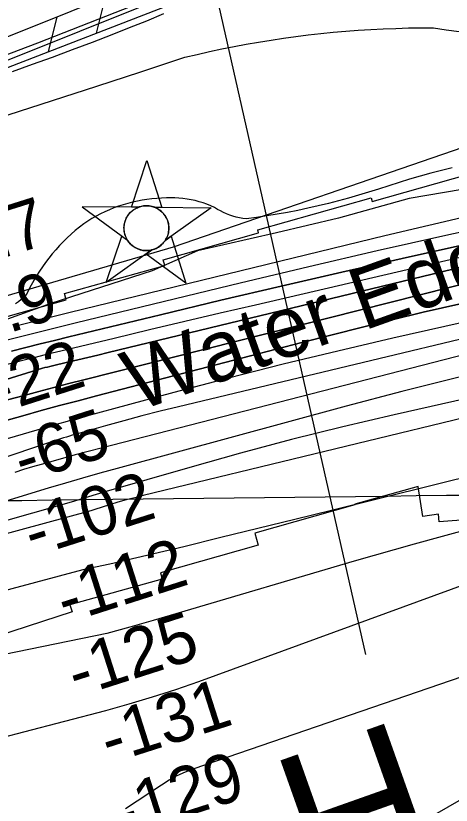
# Model space of a CAD drawing. Extents: x 3683402 to 3721514, y 487807 to 513565.
# Drawn here: x 3713089 to 3713681, y 505223 to 506298 of the extents above; entities that cross this region are included whole.
import ezdxf

# ---------------------------------------------------------------- set-up
doc = ezdxf.new("R2010")
doc.units = 0
for name, color, linetype in [('V-CHAN-NAID', 7, 'Continuous'), ('V-FLOD-BASE', 7, 'Continuous'), ('V-GRID-MAJR', 7, 'Continuous'), ('V-LEVE-TOET', 7, 'Continuous'), ('V-RIVR-EDGE', 7, 'Continuous'), ('V-RIVR-IDEN', 7, 'Continuous'), ('V-RIVR-RANG', 7, 'Continuous'), ('V-RRAP-FSHR', 7, 'Continuous'), ('V-RRAP-RVMT', 7, 'Continuous'), ('V-SITE-VEGE', 7, 'Continuous'), ('V-SURV-LINE', 7, 'Continuous'), ('V-TOPO-DPTH', 7, 'Continuous'), ('V-TOPO-MAJR', 7, 'Continuous'), ('V-TOPO-MINR', 7, 'Continuous'), ('V-TOPO-WATR', 7, 'Continuous')]:
    doc.layers.add(name, color=color, linetype=linetype)

msp = doc.modelspace()

# ---------------------------------------------------------------- linework, layer by layer
at = {"layer": 'V-CHAN-NAID'}
for points in [[(3713256.1, 506037.5), (3713246.5, 506037.6), (3713267.6, 506101.1), (3713287.9, 506037.3), (3713278.3, 506037.4), (3713276.7, 506037.9), (3713274.6, 506038.6), (3713272.6, 506039), (3713270.5, 506039.3), (3713269.4, 506039.4), (3713267.8, 506039.5), (3713266.1, 506039.5), (3713264.7, 506039.4), (3713262.8, 506039.2), (3713261.5, 506039), (3713259.7, 506038.6), (3713258.1, 506038.2), (3713257.1, 506037.9)], [(3713256.1, 506037.5), (3713179.6, 506038.1), (3713241.2, 505992.7), (3713240.1, 505994.6), (3713239.2, 505996.2), (3713238.4, 505998.2), (3713237.7, 506000.2), (3713237.4, 506001.5), (3713237, 506003.2), (3713236.8, 506004.6), (3713236.6, 506006.2), (3713236.5, 506007.9), (3713236.4, 506009.5), (3713236.5, 506011.6), (3713236.7, 506013.2), (3713237.1, 506015.4), (3713237.6, 506017.3), (3713238.2, 506019.2), (3713238.9, 506020.9), (3713239.6, 506022.5), (3713240.4, 506024), (3713241.5, 506025.8), (3713242.5, 506027.2), (3713243.5, 506028.5), (3713244.5, 506029.7), (3713245.8, 506031), (3713246.9, 506032), (3713248.6, 506033.4), (3713249.8, 506034.2), (3713251.5, 506035.3), (3713253.2, 506036.2), (3713254.6, 506036.9)], [(3713278.3, 506037.4), (3713354.8, 506036.8), (3713292.6, 505992.3), (3713293.5, 505993.8), (3713294.4, 505995.6), (3713295.2, 505997.2), (3713295.9, 505999.2), (3713296.4, 506001), (3713296.8, 506002.6), (3713297.2, 506004.6), (3713297.4, 506006.2), (3713297.5, 506008.4), (3713297.5, 506010.4), (3713297.3, 506012.7), (3713297, 506014.4), (3713296.5, 506016.7), (3713295.9, 506018.8), (3713295.1, 506020.8), (3713294.5, 506022.2), (3713293.5, 506024.1), (3713292.4, 506025.9), (3713291.2, 506027.6), (3713290, 506029.1), (3713288.7, 506030.5), (3713287.1, 506032), (3713285.3, 506033.4), (3713283.6, 506034.6), (3713281.7, 506035.7), (3713280.3, 506036.5)], [(3713274.5, 505979.4), (3713212.3, 505934.9), (3713233.4, 505998.3), (3713241.2, 505992.7), (3713241.8, 505991.7), (3713243.2, 505989.8), (3713244.4, 505988.4), (3713245.9, 505986.9), (3713247.2, 505985.7), (3713248.7, 505984.5), (3713250.1, 505983.5), (3713251.8, 505982.5), (3713253.5, 505981.6), (3713255.3, 505980.8), (3713256.7, 505980.2), (3713258.4, 505979.7), (3713260.6, 505979.1), (3713262.1, 505978.8), (3713264.1, 505978.6), (3713265.7, 505978.5), (3713267.5, 505978.4), (3713269.2, 505978.5), (3713270.9, 505978.7), (3713272.8, 505979)], [(3713292.6, 505992.3), (3713300.4, 505997.9), (3713320.6, 505934.1), (3713266.7, 505973.8), (3713274.5, 505979.4), (3713276.2, 505979.9), (3713277.8, 505980.4), (3713280, 505981.3), (3713281.7, 505982.2), (3713283.6, 505983.3), (3713285.3, 505984.5), (3713286.9, 505985.8), (3713288.1, 505987), (3713289.5, 505988.4), (3713290.7, 505989.8), (3713291.8, 505991.3)]]:
    msp.add_lwpolyline(points, close=True, dxfattribs=at)
msp.add_circle((3713267, 506009), 30.5, dxfattribs=at)
at = {"layer": 'V-FLOD-BASE'}
msp.add_lwpolyline([(3713007.7, 506219.3), (3713119.3, 506261.3), (3713270.8, 506321.1)], dxfattribs=at)
at = {"layer": 'V-GRID-MAJR'}
msp.add_spline([(3687515.9, 505342.9), (3692797.3, 505402.5), (3698078.7, 505462.8), (3703360, 505523.8), (3708641.3, 505585.7), (3713922.7, 505648.3), (3719204, 505711.6)], degree=3, dxfattribs=at)
at = {"layer": 'V-LEVE-TOET'}
msp.add_lwpolyline([(3713290.2, 506300.6), (3713266.9, 506291), (3713243.6, 506281.5), (3713220.1, 506272.3), (3713193.1, 506261.8), (3713166, 506251.6), (3713138.9, 506241.5), (3713111.6, 506231.7), (3713084.3, 506222)], dxfattribs=at)
at = {"layer": 'V-RIVR-EDGE'}
for points in [[(3716065.6, 506241.6), (3715985.2, 506244.2), (3715838.8, 506263.7), (3715770.9, 506275.9), (3715651.4, 506261.8), (3715516.4, 506262.7), (3715355.5, 506275.7), (3715278, 506260.9), (3715124.4, 506266.7), (3714977.9, 506252.7), (3714837.3, 506238.6), (3714602.6, 506210.4), (3714477.6, 506195.7), (3714336.5, 506181), (3714211.6, 506153.7), (3714092.1, 506124), (3713946.1, 506096.7), (3713804.4, 506082.1), (3713720.3, 506065.5), (3713624.2, 506049.5), (3713528.1, 506022.7), (3713444, 506002.5)], [(3713444, 506002.5), (3713336.5, 505978.2), (3713274.6, 505950.7), (3713137, 505906.6), (3713051.1, 505875.6)]]:
    msp.add_lwpolyline(points, dxfattribs=at)
at = {"layer": 'V-RIVR-RANG'}
msp.add_line((3713353.5, 506364.9), (3713565, 505428.5), dxfattribs=at)
at = {"layer": 'V-RRAP-FSHR'}
for p, q in [((3713199.1, 506274.5), (3713210.8, 506321.9)), ((3713133.9, 506249.2), (3713145.5, 506296.6))]:
    msp.add_line(p, q, dxfattribs=at)
for points in [[(3718307.8, 505510.4), (3717959.9, 505855.3), (3717389.7, 506304.2), (3716861.9, 506457.9), (3716366.2, 506548.1), (3715894.6, 506700.7), (3715226.3, 506602.4), (3714537.4, 506500.6), (3713996.7, 506306.5), (3713971.8, 506300), (3713943, 506299.5), (3713427.3, 506362.9), (3712804.3, 506121.4)], [(3717721.7, 506042.8), (3717389.7, 506304.2), (3716861.9, 506457.9), (3716366.2, 506548.1), (3715894.6, 506700.7), (3715226.3, 506602.4), (3714537.4, 506500.6), (3713996.7, 506306.5), (3713971.8, 506300), (3713943, 506299.5), (3713427.3, 506362.9), (3712804.3, 506121.4)], [(3715992.3, 506286.4), (3715789.5, 506294.6), (3715473.3, 506293.9), (3714989.5, 506261), (3714057.6, 506159.8), (3713711.9, 506123.7), (3713303.5, 505983.3), (3712873.9, 505857.6), (3712189.2, 505665.2), (3711981.7, 505611.5), (3711753.5, 505531), (3711599.8, 505366.6), (3711546.7, 505283.7), (3711495.9, 505194), (3711207.6, 504591.4)]]:
    msp.add_lwpolyline(points, dxfattribs=at)
at = {"layer": 'V-RRAP-RVMT'}
for p, q in [((3713573.9, 506045.4), (3713705.4, 506082.4)), ((3713418.4, 506006.6), (3713572.6, 506050.1)), ((3713572.6, 506050.1), (3713573.9, 506045.4)), ((3713289.7, 505965.9), (3713419.5, 506002.5)), ((3713419.5, 506002.5), (3713418.4, 506006.6)), ((3713291.8, 505958.4), (3713289.7, 505965.9)), ((3713155.3, 505919.9), (3713291.8, 505958.4)), ((3713157.8, 505911.3), (3713155.3, 505919.9)), ((3713024.8, 505873.8), (3713157.8, 505911.3)), ((3713636.6, 505657.4), (3713550.4, 505633.1)), ((3713643, 505616.3), (3713636.6, 505657.4)), ((3713550.6, 505632.5), (3713414.3, 505594)), ((3713550.4, 505633.1), (3713550.6, 505632.5)), ((3713664.1, 505619.6), (3713643, 505616.3)), ((3713664.9, 505609.1), (3713664.1, 505619.6)), ((3713783, 505618.3), (3713664.9, 505609.1)), ((3713414.3, 505594), (3713419, 505577.6)), ((3713419, 505577.6), (3713286, 505540)), ((3713286, 505540), (3713288.4, 505531.4)), ((3713288.4, 505531.4), (3713163, 505496.1)), ((3713166.1, 505486.5), (3713036.7, 505445)), ((3713163, 505496.1), (3713166.1, 505486.5))]:
    msp.add_line(p, q, dxfattribs=at)
at = {"layer": 'V-SITE-VEGE'}
for points in [[(3713079.1, 506163.5), (3713139.2, 506183), (3713199.3, 506202.5), (3713259.4, 506222), (3713319.4, 506241.7), (3713336, 506245.6), (3713352.7, 506249.4), (3713369.3, 506252.9), (3713386.1, 506256.3), (3713402.8, 506259.4), (3713419.6, 506262.3), (3713436.5, 506265.1), (3713453.3, 506267.6), (3713470.2, 506269.9), (3713487.1, 506272), (3713504.1, 506273.9), (3713521.1, 506275.6), (3713538, 506277.1), (3713555.1, 506278.4), (3713572.1, 506279.5), (3713589.1, 506280.4), (3713606.1, 506281), (3713623.2, 506281.5), (3713640.2, 506281.7), (3713657.3, 506281.8), (3713674.8, 506279.2), (3713692.3, 506276.8)], [(3713682.9, 506091.2), (3713668.3, 506087.6), (3713653.8, 506083.9), (3713639.3, 506079.9), (3713624.9, 506075.6), (3713610.6, 506071.2), (3713582.8, 506062.1), (3713569.2, 506057.8), (3713555.6, 506053.7), (3713541.9, 506049.8), (3713528.2, 506046.1), (3713514.4, 506042.6), (3713500.6, 506039.3), (3713486.7, 506036.2), (3713472.8, 506033.2), (3713458.8, 506030.5), (3713444.8, 506028), (3713430.8, 506025.6), (3713416.7, 506023.5), (3713402.6, 506021.5), (3713398.1, 506022.2), (3713393.5, 506023), (3713389, 506024.1), (3713384.6, 506025.4), (3713380.2, 506026.8), (3713375.9, 506028.5), (3713371.7, 506030.3), (3713367.5, 506032.4), (3713363.5, 506034.6), (3713359.5, 506037), (3713354.4, 506039.3), (3713349.2, 506041.5), (3713344, 506043.4), (3713338.6, 506045), (3713333.2, 506046.5), (3713327.7, 506047.7), (3713322.2, 506048.7), (3713316.6, 506049.5), (3713311, 506050), (3713305.4, 506050.3), (3713299.8, 506050.4), (3713294.2, 506050.2), (3713287.6, 506050), (3713280.9, 506049.6), (3713274.3, 506049), (3713267.7, 506048.2), (3713261.1, 506047.2), (3713254.6, 506045.9), (3713248.1, 506044.4), (3713241.7, 506042.8), (3713235.3, 506040.9), (3713229, 506038.8), (3713222.7, 506036.5), (3713216.6, 506034), (3713210.5, 506031.3), (3713204.5, 506028.4), (3713198.6, 506025.4), (3713192.8, 506022.1), (3713187.2, 506018.6), (3713181.6, 506015), (3713175.8, 506010.4)], [(3713175.8, 506010.4), (3713170.1, 506005.7), (3713164.5, 506000.8), (3713159.1, 505995.8), (3713153.8, 505990.6), (3713148.7, 505985.2), (3713143.7, 505979.7), (3713138.9, 505974.1), (3713134.3, 505968.3), (3713129.8, 505962.4), (3713125.5, 505956.4), (3713121.3, 505950.3), (3713117.4, 505944), (3713113.6, 505937.6), (3713110, 505931.2), (3713106.6, 505924.6), (3713103.4, 505917.9), (3713100, 505914.7), (3713096.5, 505911.7), (3713092.8, 505908.9), (3713089, 505906.2)]]:
    msp.add_lwpolyline(points, dxfattribs=at)
at = {"layer": 'V-SURV-LINE'}
for points in [[(3713041, 506255.1), (3713411.3, 506403.7)], [(3713422.5, 506375.9), (3713052.2, 506227.3)]]:
    msp.add_lwpolyline(points, dxfattribs=at)
at = {"layer": 'V-TOPO-DPTH'}
for points in [[(3714675.2, 506190.9), (3714012.9, 506087.1), (3713982, 506082), (3713951.3, 506076.7), (3713920.6, 506070.9), (3713890, 506064.8), (3713830.9, 506052.5), (3713770.8, 506039.8), (3713710.8, 506026.6), (3713651, 506012.8), (3713591.2, 505998.6), (3713163.4, 505894.2), (3713138, 505888), (3713112.7, 505881.7), (3713087.4, 505875.2)], [(3712238.8, 505541.5), (3713125.5, 505818.3), (3713128.9, 505819.1), (3713132.3, 505820), (3713135.7, 505820.8), (3713139.1, 505821.6), (3713159.8, 505826.5), (3713173.5, 505829.8), (3713187.3, 505833), (3713201, 505836.3), (3713214.7, 505839.7), (3713959.2, 506020.1), (3713961.6, 506020.6), (3713963.9, 506021.2), (3713966.3, 506021.6), (3713968.6, 506022.1), (3714011.8, 506030.2), (3714035.8, 506034.5), (3714059.8, 506038.5), (3714083.9, 506042.1), (3714108.1, 506045.4), (3714825.2, 506137.2)], [(3714825.2, 506137.2), (3714108.1, 506045.4), (3714083.9, 506042.1), (3714059.8, 506038.5), (3714035.8, 506034.5), (3714011.8, 506030.2), (3713968.6, 506022.1), (3713966.3, 506021.6), (3713963.9, 506021.2), (3713961.6, 506020.6), (3713959.2, 506020.1), (3713214.7, 505839.7), (3713201, 505836.3), (3713187.3, 505833), (3713173.5, 505829.8), (3713159.8, 505826.5), (3713139.1, 505821.6), (3713135.7, 505820.8), (3713132.3, 505820), (3713128.9, 505819.1), (3713125.5, 505818.3), (3712238.8, 505541.5)], [(3714385.9, 506115.1), (3714279, 506098.3), (3714172.1, 506080.8), (3713986.8, 506049.2), (3713972.8, 506046.7), (3713958.7, 506044.1), (3713944.7, 506041.2), (3713930.7, 506038.2), (3713614.8, 505967.6), (3713532.6, 505949), (3713450.4, 505930.1), (3713368.3, 505910.8), (3713286.2, 505891.2), (3713161.3, 505861), (3713141.8, 505856.3), (3713122.3, 505851.4), (3713102.8, 505846.5), (3713083.4, 505841.5)], [(3713083.4, 505841.5), (3713102.8, 505846.5), (3713122.3, 505851.4), (3713141.8, 505856.3), (3713161.3, 505861), (3713286.2, 505891.2), (3713368.3, 505910.8), (3713450.4, 505930.1), (3713532.6, 505949), (3713614.8, 505967.6), (3713930.7, 506038.2), (3713944.7, 506041.2), (3713958.7, 506044.1), (3713972.8, 506046.7), (3713986.8, 506049.2), (3714172.1, 506080.8), (3714279, 506098.3), (3714385.9, 506115.1)], [(3713078.1, 505775.3), (3713100.5, 505781.4), (3713120.8, 505786.8), (3713141.1, 505792.2), (3713161.4, 505797.5), (3713181.7, 505802.7), (3713764.9, 505950.1), (3713798.9, 505958.4), (3713833, 505966.3), (3713867.1, 505973.7), (3713901.4, 505980.7), (3713935.8, 505987.2), (3713970.2, 505993.2), (3714004.7, 505998.7), (3714039.3, 506003.8), (3714687.5, 506093.3)], [(3714687.5, 506093.3), (3714039.3, 506003.8), (3714004.7, 505998.7), (3713970.2, 505993.2), (3713935.8, 505987.2), (3713901.4, 505980.7), (3713867.1, 505973.7), (3713833, 505966.3), (3713798.9, 505958.4), (3713764.9, 505950.1), (3713181.7, 505802.7), (3713161.4, 505797.5), (3713141.1, 505792.2), (3713120.8, 505786.8), (3713100.5, 505781.4), (3713078.1, 505775.3)], [(3713006.7, 505727.9), (3713098.7, 505753.6), (3713123.8, 505760.6), (3713148.9, 505767.4), (3713174.1, 505774.1), (3713199.2, 505780.8), (3713478.3, 505853.5), (3713560.8, 505874.4), (3713643.5, 505894.5), (3713726.5, 505913.4), (3713809.7, 505931.6), (3713928.4, 505956.6), (3713952.4, 505961.4), (3713976.4, 505966), (3714000.5, 505970.1), (3714024.6, 505974), (3714382.8, 506028.2)], [(3714382.8, 506028.2), (3714024.6, 505974), (3714000.5, 505970.1), (3713976.4, 505966), (3713952.4, 505961.4), (3713928.4, 505956.6), (3713809.7, 505931.6), (3713726.5, 505913.4), (3713643.5, 505894.5), (3713560.8, 505874.4), (3713478.3, 505853.5), (3713199.2, 505780.8), (3713174.1, 505774.1), (3713148.9, 505767.4), (3713123.8, 505760.6), (3713098.7, 505753.6), (3713006.7, 505727.9)]]:
    msp.add_lwpolyline(points, dxfattribs=at)
at = {"layer": 'V-TOPO-MAJR'}
for points in [[(3714420.7, 506010.4), (3714332.5, 505999.5), (3714244.6, 505987), (3714156.8, 505973.3), (3714007.1, 505948.7), (3713994.2, 505946.4), (3713981.4, 505944), (3713968.6, 505941.4), (3713955.9, 505938.7), (3713602.2, 505859.1), (3713527.4, 505841.7), (3713452.8, 505823.7), (3713378.4, 505804.8), (3713304.2, 505785.2), (3713183.5, 505752.5), (3713169.8, 505748.8), (3713156.1, 505745), (3713142.4, 505741.1), (3713128.7, 505737.2), (3712934.3, 505680.7)], [(3714844.9, 505928.9), (3714117.7, 505843.3), (3714099.4, 505841), (3714081.1, 505838.4), (3714062.9, 505835.5), (3714044.6, 505832.4), (3714012.6, 505826.6), (3714010.4, 505826.1), (3714008.3, 505825.7), (3714006.1, 505825.2), (3714004, 505824.7), (3713262.6, 505645), (3713251.1, 505642.1), (3713239.6, 505639), (3713228.2, 505635.8), (3713216.8, 505632.3), (3713196.6, 505626.1), (3713195.3, 505625.7), (3713194, 505625.3), (3713192.8, 505624.8), (3713191.5, 505624.4), (3712091.7, 505325.5)]]:
    msp.add_lwpolyline(points, dxfattribs=at)
at = {"layer": 'V-TOPO-MINR'}
for points in [[(3714825.2, 506137.2), (3714108.1, 506045.4), (3714083.9, 506042.1), (3714059.8, 506038.5), (3714035.8, 506034.5), (3714011.8, 506030.2), (3713968.6, 506022.1), (3713966.3, 506021.6), (3713963.9, 506021.2), (3713961.6, 506020.6), (3713959.2, 506020.1), (3713214.7, 505839.7), (3713201, 505836.3), (3713187.3, 505833), (3713173.5, 505829.8), (3713159.8, 505826.5), (3713139.1, 505821.6), (3713135.7, 505820.8), (3713132.3, 505820), (3713128.9, 505819.1), (3713125.5, 505818.3), (3712238.8, 505541.5)], [(3714414.6, 506134.8), (3713999, 506067), (3713977.1, 506063.2), (3713955.2, 506059.3), (3713933.5, 506055), (3713911.7, 506050.5), (3713767.9, 506019.6), (3713674.4, 505999.1), (3713581, 505978.1), (3713487.7, 505956.4), (3713394.6, 505934.2), (3713172, 505880.1), (3713144.7, 505873.4), (3713117.5, 505866.6), (3713090.3, 505859.7), (3713063.1, 505852.7)], [(3714385.9, 506115.1), (3714279, 506098.3), (3714172.1, 506080.8), (3713986.8, 506049.2), (3713972.8, 506046.7), (3713958.7, 506044.1), (3713944.7, 506041.2), (3713930.7, 506038.2), (3713614.8, 505967.6), (3713532.6, 505949), (3713450.4, 505930.1), (3713368.3, 505910.8), (3713286.2, 505891.2), (3713161.3, 505861), (3713141.8, 505856.3), (3713122.3, 505851.4), (3713102.8, 505846.5), (3713083.4, 505841.5)], [(3714351.2, 506094.6), (3714286, 506085.7), (3714220.9, 506076.1), (3714156, 506065.7), (3714091.1, 506054.6), (3713976.7, 506034.2), (3713969.1, 506032.7), (3713961.6, 506031.3), (3713954.1, 506029.7), (3713946.7, 506028), (3713415.1, 505904.4), (3713367.1, 505893.1), (3713319.1, 505881.9), (3713271.1, 505870.5), (3713223.1, 505859), (3713150.4, 505841.6), (3713138.8, 505838.8), (3713127.2, 505836), (3713115.6, 505833.1), (3713104.1, 505830.1), (3712912.3, 505781)], [(3714687.5, 506093.3), (3714039.3, 506003.8), (3714004.7, 505998.7), (3713970.2, 505993.2), (3713935.8, 505987.2), (3713901.4, 505980.7), (3713867.1, 505973.7), (3713833, 505966.3), (3713798.9, 505958.4), (3713764.9, 505950.1), (3713181.7, 505802.7), (3713161.4, 505797.5), (3713141.1, 505792.2), (3713120.8, 505786.8), (3713100.5, 505781.4), (3713078.1, 505775.3)], [(3714834.1, 506034), (3714201.8, 505961.6), (3714165.5, 505957.1), (3714129.3, 505952.1), (3714093.2, 505946.5), (3714057.2, 505940.4), (3713993.8, 505929.1), (3713989.5, 505928.3), (3713985.2, 505927.4), (3713980.9, 505926.5), (3713976.7, 505925.5), (3713310.7, 505765.8), (3713285.8, 505759.7), (3713260.9, 505753.4), (3713236.2, 505746.7), (3713211.5, 505739.9), (3713170, 505728.1), (3713166.1, 505727), (3713162.1, 505725.8), (3713158.2, 505724.6), (3713154.3, 505723.5), (3712068.6, 505360.1)], [(3714382.8, 506028.2), (3714024.6, 505974), (3714000.5, 505970.1), (3713976.4, 505966), (3713952.4, 505961.4), (3713928.4, 505956.6), (3713809.7, 505931.6), (3713726.5, 505913.4), (3713643.5, 505894.5), (3713560.8, 505874.4), (3713478.3, 505853.5), (3713199.2, 505780.8), (3713174.1, 505774.1), (3713148.9, 505767.4), (3713123.8, 505760.6), (3713098.7, 505753.6), (3713006.7, 505727.9)], [(3714806.8, 506017.1), (3714025.9, 505912.1), (3714007.9, 505909.5), (3713989.9, 505906.7), (3713971.9, 505903.6), (3713954, 505900.2), (3713936.2, 505896.6), (3713918.4, 505892.7), (3713900.7, 505888.6), (3713883, 505884.2), (3713205.5, 505709.7), (3713187.9, 505705.1), (3713170.2, 505700.4), (3713152.6, 505695.5), (3713135, 505690.6), (3713123.8, 505687.4), (3713111.9, 505683.9), (3713099.9, 505680.3), (3713088, 505676.6)], [(3714431.2, 505937.2), (3714049.4, 505880.3), (3714023.6, 505876.2), (3713997.8, 505871.8), (3713972.1, 505866.9), (3713946.4, 505861.8), (3713843.9, 505840.2), (3713767.2, 505823.4), (3713690.7, 505805.7), (3713614.5, 505786.6), (3713538.5, 505766.7), (3713227.2, 505682), (3713203.7, 505675.5), (3713180.2, 505668.8), (3713156.8, 505662), (3713133.4, 505655), (3713033.9, 505624.8)], [(3714403.6, 505904), (3714323.3, 505894.8), (3714243.3, 505883.8), (3714163.4, 505871.6), (3714027.9, 505849.3), (3714015.9, 505847.2), (3714003.9, 505844.9), (3713992, 505842.5), (3713980, 505839.9), (3713603.8, 505754.9), (3713534, 505738.5), (3713464.4, 505721.2), (3713395.1, 505702.7), (3713326.1, 505683.4), (3713209.2, 505649.5), (3713198.7, 505646.4), (3713188.3, 505643.3), (3713177.9, 505640), (3713167.6, 505636.7), (3712051.9, 505319.2)], [(3714361.1, 505800.4), (3714276.9, 505790), (3714192.9, 505777.8), (3714052.4, 505755.1), (3714038.9, 505752.8), (3714025.4, 505750.2), (3714012, 505747.3), (3713998.6, 505744.1), (3713518.7, 505624.8), (3713468.6, 505612.4), (3713418.4, 505600), (3713368.2, 505587.7), (3713318, 505575.4), (3713290.7, 505568.8), (3713254.1, 505560.1), (3713217.4, 505551.8), (3713180.6, 505544.1), (3712122.9, 505260.8)], [(3714376.6, 505717.4), (3714280.5, 505707.8), (3714095.6, 505686), (3714068.6, 505682.4), (3714041.7, 505678.2), (3714014.9, 505673.1), (3713988.3, 505667.4), (3713876.6, 505641.7), (3713794.4, 505622), (3713712.4, 505601.2), (3713630.9, 505579), (3713549.6, 505555.7), (3713307.1, 505483.9), (3713275.9, 505474.8), (3713244.6, 505465.8), (3713213.3, 505457.1), (3712145.2, 505237.9)], [(3713641.3, 505200.6), (3713695.3, 505231.8), (3713749, 505263.4), (3713802.6, 505295.4), (3713852.2, 505325.4), (3713881, 505342.1), (3713910.3, 505358.2), (3713940, 505373.2), (3713970.2, 505387.5), (3713999.4, 505400.8), (3714015.3, 505407.8), (3714031.2, 505414.7), (3714047.3, 505421.2), (3714063.4, 505427.5), (3714087.7, 505436.8), (3714091.8, 505438.3), (3714095.9, 505439.9), (3714100, 505441.3), (3714104.1, 505442.8), (3714297.1, 505511.9), (3714390.9, 505545.5)], [(3713728.6, 505534.4), (3713337.6, 505391.6), (3713306.3, 505380.7), (3713274.9, 505370.4), (3713243.2, 505360.9), (3713211.3, 505352.1), (3713099.9, 505322.9), (3713072.1, 505315.6)], [(3713238.5, 505219), (3713287.4, 505251.4), (3713298, 505257.9), (3713308.9, 505263.8), (3713320.3, 505268.9), (3713331.9, 505273.4), (3714075.6, 505528.9)]]:
    msp.add_lwpolyline(points, dxfattribs=at)
at = {"layer": 'V-TOPO-WATR'}
msp.add_lwpolyline([(3714675.2, 506190.9), (3714012.9, 506087.1), (3713982, 506082), (3713951.3, 506076.7), (3713920.6, 506070.9), (3713890, 506064.8), (3713830.9, 506052.5), (3713770.8, 506039.8), (3713710.8, 506026.6), (3713651, 506012.8), (3713591.2, 505998.6), (3713163.4, 505894.2), (3713138, 505888), (3713112.7, 505881.7), (3713087.4, 505875.2)], dxfattribs=at)

# ---------------------------------------------------------------- texts
at = {"layer": 'V-RIVR-IDEN'}
for s, height, rotation, p in [('Water Edge', 83, 19.6743, (3713254.5, 505759)), ('H', 200, 19.5135, (3713495.4, 505088.6))]:
    msp.add_text(s, height=height, rotation=rotation, dxfattribs=at).set_placement(p)
at = {"layer": 'V-RIVR-RANG'}
for s, rotation, p in [('15.7', 17.4583, (3712970.7, 505936.4)), ('8.9', 17.4583, (3713032.4, 505851)), ('-22', 17.7416, (3713064.4, 505755.8)), ('-65', 17.7416, (3713098.7, 505661.8)), ('-102', 17.7416, (3713112.4, 505561.1)), ('-112', 17.7416, (3713156.7, 505470.3)), ('-125', 17.7416, (3713171.8, 505370.2)), ('-131', 17.7416, (3713216.4, 505279.4)), ('-129', 17.7416, (3713234.1, 505180.1))]:
    msp.add_text(s, height=67, rotation=rotation, dxfattribs=at).set_placement(p)

doc.saveas('drawing.dxf')
